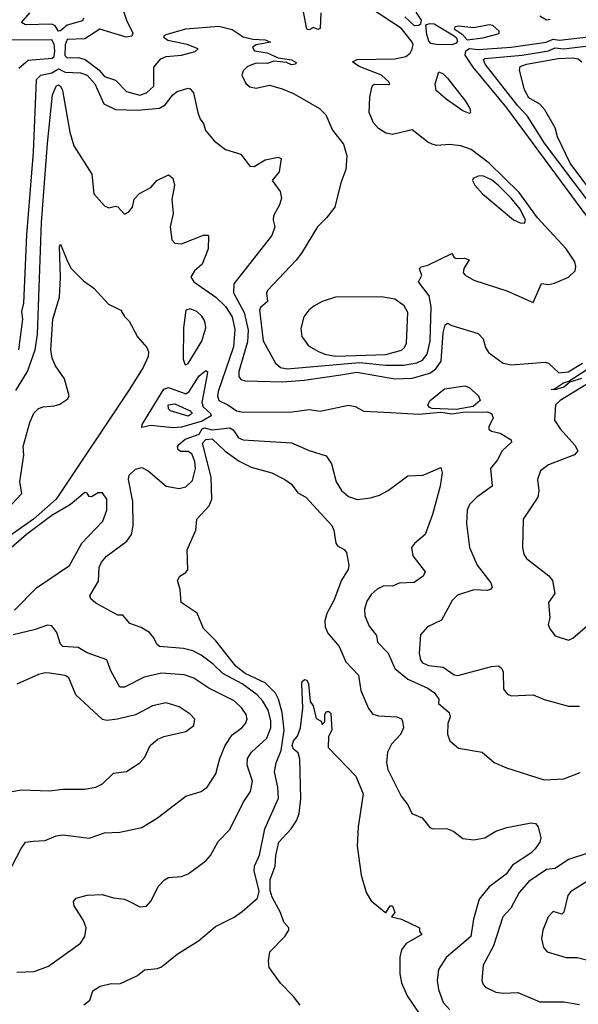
# Model space of a CAD drawing. Extents: x 1552294 to 1694791, y 811929 to 917222.
# Tile 316 of 643: x 1599189 to 1601730, y 907577 to 912057. Entities that reach past the tile are written whole.
import ezdxf

# ---------------------------------------------------------------- set-up
doc = ezdxf.new("R2010")
doc.units = 0

msp = doc.modelspace()

# ---------------------------------------------------------------- linework, layer by layer
at = {"layer": '0CON10XD'}
for points in [[(1600558.9, 912088.9), (1600555, 912016.7), (1600545, 912012), (1600525, 912021.2), (1600505, 912011.2), (1600495, 912013.8), (1600458.8, 912205)], [(1599655.6, 912115), (1599674.6, 912055), (1599704.2, 911995.8), (1599698.2, 911981.8), (1599672.8, 911977.2), (1599553.8, 912015), (1599485, 911970.3), (1599405, 911966.7), (1599395, 911943.3), (1599394.3, 911895), (1599405, 911884.3), (1599455, 911884.7), (1599486.3, 911876.3), (1599548.8, 911828.8), (1599575, 911799.1), (1599625, 911782.2), (1599675, 911730.8), (1599735, 911714.6), (1599765, 911724.2), (1599798.6, 911755), (1599798.8, 911841.2), (1599831.1, 911878.9), (1599855, 911889.6), (1599925, 911896), (1599987, 911913), (1600000, 911925), (1599950, 911945), (1599863.2, 911963.2), (1599846.7, 911975), (1599846.7, 911985), (1599855, 911990), (1599945, 912015.8), (1600095, 912028.5), (1600155, 912012.9), (1600205, 911980), (1600249.4, 911969.4), (1600305, 911966.4), (1600330, 911955), (1600265, 911943.3), (1600248.3, 911931.7), (1600256.4, 911916.4), (1600315, 911906.2), (1600365, 911883.3), (1600425, 911874), (1600447, 911863), (1600443.3, 911855), (1600425, 911852.1), (1600402.9, 911862.9), (1600345, 911868.6), (1600315, 911858.5), (1600265, 911860), (1600225, 911844), (1600206, 911825), (1600200, 911805), (1600217, 911767), (1600235, 911752), (1600265, 911746), (1600325, 911758.9), (1600383.2, 911743.2), (1600435, 911720.8), (1600553, 911653), (1600582, 911625), (1600612, 911555), (1600661.2, 911491.2), (1600677.3, 911437.3), (1600672.5, 911375), (1600650, 911315), (1600622.5, 911205), (1600584.7, 911155.3), (1600543.3, 911115), (1600471.5, 910995), (1600446.5, 910963.5), (1600315.5, 910825), (1600310.9, 910815), (1600316.5, 910775), (1600285, 910747.8), (1600279.2, 910735), (1600296.5, 910596.5), (1600352.7, 910495), (1600375.4, 910475.4), (1600405, 910467.9), (1600735, 910497.5), (1600855, 910485.8), (1600934.2, 910485.8), (1600995, 910495.9), (1601021.4, 910508.6), (1601041.9, 910535), (1601055.8, 910595), (1601060.7, 910750.7), (1601051.3, 910801.3), (1601003.3, 910865), (1601017.5, 910895), (1601010, 910915), (1601007.5, 910925), (1601015, 910932.5), (1601045, 910940.8), (1601155, 910993.8), (1601165.6, 910975.6), (1601175, 910971.1), (1601211.9, 910971.9), (1601233.3, 910965), (1601210, 910925), (1601206.2, 910905), (1601215, 910894.2), (1601255, 910872.7), (1601405, 910824.3), (1601525, 910771.2), (1601563.2, 910856.8), (1601595, 910853.1), (1601622.2, 910857.8), (1601685, 910885.7), (1601715.5, 910914.5), (1601718.9, 910935), (1601714.2, 910955), (1601675.1, 911015), (1601545.1, 911155), (1601460.8, 911270.8), (1601325, 911404.1), (1601243.3, 911466.7), (1601196.2, 911483.8), (1601145, 911488.9), (1601085, 911485.5), (1601065, 911491.2), (1601045, 911500.5), (1600975, 911555.6), (1600885, 911534.4), (1600855, 911541.1), (1600821.7, 911561.7), (1600798.1, 911588.1), (1600778.5, 911635), (1600781.5, 911705), (1600790.6, 911749.4), (1600795, 911760), (1600805, 911763.8), (1600868, 911762), (1600872.5, 911765), (1600868.8, 911775), (1600835, 911805.6), (1600733.3, 911845), (1600702.5, 911865), (1600724.4, 911875.6), (1600895, 911879.4), (1600945, 911889.5), (1600965, 911904.4), (1600975, 911923.3), (1600979.1, 911945), (1600974.8, 911955), (1600925, 912017.4), (1600775, 912116.2)], [(1599365, 912005.8), (1599349.6, 912029.6), (1599335, 912036.5), (1599214.4, 912034.4), (1599196.2, 912045), (1599235, 912088.5)], [(1599478.9, 912065), (1599475, 912052.2), (1599405, 912032.7), (1599375, 912006.2), (1599365, 912005.8)], [(1600985, 912028.8), (1600941.1, 912071.1)], [(1600991.2, 912091.2), (1601014.7, 912055), (1601012.7, 912037.3), (1601005, 912030.9), (1600985, 912028.8)], [(1601602.5, 912057.5), (1601585, 912054.8), (1601555, 912073.4)], [(1601155, 911943.6), (1601083.9, 911943.9), (1601059.6, 911949.6), (1601050.1, 911960.1), (1601040.3, 911990.3), (1601036.6, 912033.4), (1601055, 912040.5), (1601075, 912038.5), (1601165, 911984.3), (1601176.2, 911975), (1601180.3, 911959.7), (1601175, 911950), (1601155, 911943.6)], [(1601225, 911965.4), (1601295, 911974.7), (1601370, 911995), (1601370, 912005), (1601341.7, 912031.7), (1601325, 912034), (1601255, 912020), (1601185, 912027.9), (1601170.5, 912025), (1601165, 912015.8), (1601201, 911991), (1601225, 911965.4)], [(1599185, 911837.5), (1599227.3, 911872.7), (1599337, 911883), (1599345, 911890), (1599348, 911915), (1599345, 911946), (1599335, 911965.8), (1599033.9, 911963.9)], [(1601945, 910925.6), (1601405, 911656.2), (1601251.1, 911841.1), (1601215.5, 911895.5), (1601217.8, 911915), (1601235.8, 911925.8), (1601275, 911921.4), (1601425, 911932.7), (1601584.4, 911955), (1601615, 911968.1), (1601645, 911963.5), (1601907.8, 911995)], [(1601976, 910965), (1601576.6, 911495), (1601498.7, 911618.7), (1601455, 911665.2), (1601306, 911855), (1601299.2, 911875), (1601305, 911880.8), (1601475, 911896.1), (1601595, 911915.1), (1601625, 911928.9), (1601665, 911924.5), (1601983.9, 911963.9)], [(1602044.9, 910935), (1601692.4, 911405), (1601634.8, 911525), (1601624.3, 911565), (1601577.6, 911647.6), (1601555, 911672.5), (1601505, 911701.6), (1601485, 911737.5), (1601462.1, 911827.9), (1601465.5, 911845), (1601494.2, 911855), (1601639.2, 911880.8), (1601704.4, 911884.4), (1601729.5, 911879.5), (1601746.2, 911866.2)], [(1599185.5, 910555.5), (1599202.9, 910695), (1599199.1, 910729.1), (1599206.9, 910766.9), (1599221.9, 911078.1), (1599252.3, 911455), (1599265.5, 911784.5), (1599284.8, 911805.2), (1599335, 911816.2), (1599365, 911833.2), (1599395, 911818), (1599465, 911816.1), (1599495, 911804.4), (1599530.5, 911765), (1599571.1, 911675), (1599625, 911648.6), (1599725, 911645.8), (1599824.5, 911655.5), (1599849.9, 911670.1), (1599885, 911716), (1599905, 911730), (1599955, 911746.2), (1599965, 911743.3), (1599979.2, 911725), (1599998.9, 911635), (1600010, 911605), (1600025.6, 911585), (1600033.4, 911553.4), (1600074.3, 911505), (1600125, 911466.9), (1600195, 911445.7), (1600235, 911391.2), (1600255, 911390), (1600305, 911420), (1600365, 911432.5), (1600378, 911425), (1600368.8, 911365), (1600338, 911325), (1600374.4, 911275), (1600380.5, 911245), (1600370.9, 911215), (1600343.1, 911165), (1600341.4, 911145), (1600349.5, 911115), (1600335.3, 911074.7), (1600162.9, 910855), (1600161.1, 910815), (1600210.3, 910725), (1600228.4, 910645), (1600225, 910591.4), (1600185.9, 910455.9), (1600185, 910433.8), (1600195, 910419.5), (1600214, 910414), (1600385, 910409.6), (1600482.9, 910417.1), (1600649.1, 910440.9), (1600723.2, 910453.2), (1600895, 910423), (1600975, 910426.5), (1601055, 910449.6), (1601081.7, 910468.3), (1601106.7, 910503.3), (1601115, 910632), (1601125, 910669.2), (1601135, 910676.9), (1601155, 910665.6), (1601275, 910630), (1601297.1, 910605), (1601308.1, 910565), (1601322.2, 910542.2), (1601388.8, 910495), (1601425, 910486.7), (1601579.4, 910499.4), (1601594.3, 910494.3), (1601640.9, 910450.9), (1601684.6, 910454.6), (1601749.8, 910495)], [(1601235, 911630.6), (1601205, 911642.9), (1601128.9, 911695), (1601083.8, 911735), (1601078.2, 911765), (1601095, 911820), (1601115, 911810.6), (1601135, 911791.1), (1601216.6, 911686.6), (1601236.9, 911653.1), (1601240, 911635), (1601235, 911630.6)], [(1599170.6, 910369.4), (1599223.6, 910456.4), (1599259.5, 910555), (1599269.1, 910625), (1599287.7, 911135), (1599314.5, 911494.5), (1599338, 911715), (1599355, 911754.2), (1599365, 911760.8), (1599375, 911754.4), (1599382.9, 911735), (1599417.3, 911545), (1599435, 911483.3), (1599517.1, 911355), (1599526.7, 911265), (1599575, 911210), (1599595, 911201.2), (1599625, 911208.8), (1599635.9, 911205.9), (1599665, 911172.5), (1599685, 911182.5), (1599702.5, 911205), (1599709.3, 911240.7), (1599734.1, 911265.9), (1599785.8, 911294.2), (1599813.3, 911325), (1599865, 911351.2), (1599885.7, 911335.7), (1599893.1, 911305), (1599881.4, 911238.6), (1599886.4, 911175), (1599873.5, 911115), (1599881.2, 911055), (1599895, 911041.2), (1599925, 911036.7), (1600025, 911077.1), (1600045, 911076.7), (1600048.3, 911071.7), (1600046.9, 911015), (1600018.6, 910945), (1599983.6, 910915), (1599967.1, 910885), (1599981.1, 910865), (1600080.7, 910795), (1600125, 910751.9), (1600154.8, 910705), (1600168, 910648), (1600161.7, 910568.3), (1600092.3, 910365), (1600089.1, 910345), (1600094.9, 910324.9), (1600135.3, 910305.3), (1600175, 910276.8), (1600205, 910271.3), (1600427.7, 910272.3), (1600505, 910283.6), (1600555.5, 910275.5), (1600685, 910303.3), (1600715, 910297.1), (1600755, 910275.6), (1600875, 910270), (1601005, 910262.5), (1601105, 910271.4), (1601155, 910263.6), (1601205, 910272), (1601315, 910273.6), (1601334.6, 910264.6), (1601342.2, 910245), (1601322.9, 910205), (1601323.6, 910193.6), (1601335, 910184.4), (1601375, 910175.4), (1601424.2, 910145), (1601425.7, 910135), (1601383.9, 910096.1), (1601362.2, 910055), (1601330.8, 910015), (1601338.1, 909935), (1601269.2, 909885), (1601235, 909851.2), (1601224.3, 909825), (1601221.2, 909765), (1601235.6, 909655), (1601270.7, 909575), (1601332.2, 909495), (1601337.5, 909475), (1601330, 909465), (1601315, 909459.6), (1601255, 909462.2), (1601181.2, 909438.8), (1601156.9, 909415), (1601107.1, 909325), (1601043.8, 909295), (1601012.1, 909257.9), (1601005.4, 909174.6), (1601011.5, 909145), (1601021.3, 909131.3), (1601048.1, 909118.1), (1601115, 909110.8), (1601165, 909075.6), (1601182.4, 909072.4), (1601335, 909114.1), (1601367.6, 909117.6), (1601382.3, 909105), (1601388, 909088), (1601390.3, 909010.3), (1601407.6, 908987.6), (1601425, 908980.6), (1601524.4, 908984.4), (1601575, 908964), (1601685, 908933.8), (1601735, 908933.8)], [(1601485, 911131.2), (1601489.4, 911145), (1601465, 911195.3), (1601425.2, 911245), (1601365, 911304.7), (1601335, 911328.3), (1601295, 911346.2), (1601275, 911345.5), (1601252, 911335), (1601248.6, 911325), (1601259.3, 911305), (1601294.1, 911265), (1601435, 911146.4), (1601465, 911132.5), (1601485, 911131.2)], [(1599127.5, 909825), (1599198.1, 909901.9), (1599188.8, 909955), (1599208, 910075), (1599203.8, 910115), (1599234.2, 910225), (1599253, 910267), (1599275, 910288.8), (1599295, 910296.2), (1599345, 910300), (1599371.7, 910308.3), (1599407.7, 910332.3), (1599413.3, 910345), (1599393.2, 910423.2), (1599351.6, 910481.6), (1599337.2, 910517.2), (1599331.1, 910555), (1599340, 910695), (1599370, 910795), (1599374.7, 910885), (1599370, 911025), (1599375, 911036.2), (1599406.7, 910956.7), (1599422.9, 910925), (1599478.8, 910868.8), (1599526.2, 910835), (1599593.4, 910763.4), (1599648.8, 910735), (1599665, 910707.5), (1599687.5, 910685), (1599724.2, 910614.2), (1599766.4, 910566.4), (1599775.4, 910545.4), (1599773.1, 910525), (1599750.2, 910475), (1599687.1, 910372.9), (1599354.2, 909875), (1599251.6, 909785), (1599071.7, 909658.3)], [(1600625, 910526.8), (1600855, 910534.1), (1600925.7, 910554.3), (1600939.7, 910565), (1600947.9, 910585), (1600954.7, 910725), (1600938.2, 910755), (1600895.5, 910785.5), (1600835, 910796.2), (1600625, 910794), (1600565, 910774.5), (1600526.5, 910753.5), (1600503.9, 910735), (1600481.9, 910705), (1600467.9, 910652.1), (1600472, 910615), (1600503.1, 910573.1), (1600547.6, 910547.6), (1600576.7, 910535), (1600625, 910526.8)], [(1599945, 910486.9), (1599955, 910493.6), (1600017.2, 910595), (1600036.2, 910655), (1600030.8, 910685), (1600017.9, 910707.9), (1599995, 910729.6), (1599965, 910741.3), (1599944.4, 910735), (1599934.5, 910655), (1599932.3, 910512.3), (1599940, 910490), (1599945, 910486.9)], [(1601745.3, 910425), (1601691.7, 910408.3), (1601664.2, 910385), (1601622.7, 910372.7), (1601606.7, 910375), (1601621.9, 910378.1), (1601662.1, 910405), (1601687.7, 910412.3), (1601851.2, 910518.8)], [(1599885, 910199.9), (1599785, 910211.5), (1599745, 910201.9), (1599745.6, 910215), (1599845, 910376.2), (1599865, 910384.3), (1599945, 910355.2), (1599959.4, 910365), (1600005, 910436.5), (1600035, 910461.2), (1600043.3, 910455), (1600042.3, 910442.3), (1600016.7, 910315), (1600023.6, 910295), (1600056.4, 910265), (1600060, 910255), (1600019.2, 910230.8), (1599925, 910203.4), (1599885, 910199.9)], [(1601765, 910396.4), (1601646.9, 910325), (1601626.9, 910305), (1601622.5, 910235), (1601647.1, 910195), (1601715, 910120.6), (1601727.8, 910095), (1601712.7, 910077.3), (1601595, 910031.3), (1601557.8, 910005), (1601544.4, 909965), (1601550, 909915), (1601545.6, 909885), (1601480, 909785), (1601475.6, 909655.6), (1601482.5, 909625), (1601495, 909606), (1601596, 909526), (1601612.9, 909505), (1601623.6, 909446.4), (1601594, 909405), (1601600, 909335), (1601592.5, 909305), (1601600, 909285), (1601625, 909253.3), (1601685, 909233.3)], [(1601175, 910284.2), (1601065, 910287.5), (1601052.5, 910292.5), (1601046, 910305), (1601055.8, 910325), (1601122, 910378), (1601215, 910390.6), (1601233.4, 910383.4), (1601276, 910345), (1601284.2, 910325), (1601252.5, 910297.5), (1601175, 910284.2)], [(1599955, 910253.3), (1599875, 910276.8), (1599865, 910287.1), (1599863.8, 910305), (1599895, 910308.7), (1599965, 910277.4), (1599974, 910265), (1599955, 910253.3)], [(1599175, 907722.5), (1599255, 907725.8), (1599319.1, 907750.9), (1599465, 907854.4), (1599485.6, 907885), (1599491.5, 907925), (1599478.5, 907958.5), (1599435.8, 908025), (1599434.2, 908045), (1599445, 908059.2), (1599495, 908073.1), (1599564.2, 908075.8), (1599615, 908060.8), (1599665, 908055.8), (1599685, 908046), (1599735, 908020), (1599765, 908023.8), (1599785, 908046.7), (1599820.8, 908115), (1599847, 908143), (1599865, 908154), (1599925, 908159.2), (1599955, 908170.8), (1600035, 908230), (1600056.4, 908253.6), (1600091.7, 908318.3), (1600145, 908372), (1600205.5, 908495), (1600238.8, 908545), (1600247.6, 908592.4), (1600223.5, 908665), (1600224.7, 908695), (1600243.1, 908725), (1600312.5, 908787.5), (1600331.4, 908835), (1600331.9, 908868.1), (1600318.5, 908915), (1600295, 908956), (1600268.8, 908985), (1600200.7, 909035), (1600112.4, 909082.4), (1600069.4, 909125), (1600015, 909165.3), (1599975.8, 909185), (1599933.8, 909196.2), (1599825.4, 909205.4), (1599812.5, 909215), (1599798.6, 909245), (1599778.7, 909268.7), (1599741.1, 909291.1), (1599689.7, 909309.7), (1599657.5, 909347.5), (1599635, 909348), (1599535, 909401.9), (1599511.7, 909421.7), (1599508, 909435), (1599547.5, 909502.5), (1599550.4, 909565), (1599560.6, 909589.4), (1599584.3, 909615.7), (1599675.6, 909685), (1599696.9, 909715), (1599705.3, 909754.7), (1599703.8, 909865), (1599683.7, 909965), (1599686.9, 909985), (1599715, 910012), (1599745, 910019.2), (1599773.5, 910005), (1599855, 909935.4), (1599915, 909923.9), (1599945, 909932.3), (1599975, 909960), (1599989.3, 910015), (1599985, 910046.9), (1599971.6, 910081.6), (1599955, 910092.9), (1599937.3, 910092.7), (1599922, 910092), (1599910.3, 910100.3), (1599906.8, 910115), (1599913.4, 910125), (1599942.1, 910147.9), (1600005, 910171.8), (1600018.8, 910195), (1600029.2, 910200.8), (1600065, 910190.4), (1600145, 910199.9), (1600160.4, 910190.4), (1600184.5, 910154.5), (1600205, 910145.9), (1600425, 910132.5), (1600505, 910097.1), (1600583.4, 910073.4), (1600606.6, 910036.6), (1600629.1, 909955), (1600653.5, 909915), (1600685, 909887.3), (1600723.7, 909873.7), (1600785, 909880.9), (1600825, 909894.1), (1600865.6, 909914.4), (1600955, 909981.1), (1601025, 909984.3), (1601105, 910020), (1601110, 909995), (1601101.5, 909935), (1601066.9, 909805), (1601033.5, 909715), (1600985, 909674.4), (1600971.8, 909655), (1600977.8, 909617.8), (1601033.1, 909545), (1601024.4, 909525), (1600983.4, 909496.6), (1600915, 909493.5), (1600885, 909479.1), (1600845, 909481.5), (1600814.7, 909465.3), (1600788, 909442), (1600768.3, 909411.7), (1600757.5, 909375), (1600759.5, 909345), (1600778.2, 909298.2), (1600812.5, 909255), (1600816.7, 909225), (1600864.7, 909174.7), (1600895.9, 909105), (1600955, 909056.1), (1601045, 909015.9), (1601075.5, 908995), (1601095.6, 908965), (1601094, 908945), (1601143.1, 908905), (1601147.8, 908885), (1601136.9, 908855), (1601134.5, 908805.5), (1601145, 908776), (1601185, 908742.9), (1601293.3, 908725), (1601346.8, 908676.8), (1601403.2, 908653.2), (1601575, 908599.1), (1601665, 908603.3), (1601738.7, 908631.3)], [(1599480.8, 907575), (1599507.1, 907595), (1599522, 907638), (1599555, 907660), (1599605, 907671.8), (1599645, 907669.5), (1599725, 907707.5), (1599756.4, 907733.6), (1599815, 907739.2), (1599833.2, 907746.8), (1599905, 907804.4), (1600002.5, 907865), (1600079.4, 907930.6), (1600165, 907973.1), (1600201.4, 907998.6), (1600270.2, 908059.8), (1600277.9, 908092.1), (1600256, 908185), (1600257.3, 908205), (1600279.6, 908255), (1600304.7, 908375), (1600365.7, 908514.3), (1600363.8, 908565), (1600347.5, 908635), (1600355.5, 908675.5), (1600378.2, 908731.8), (1600391.5, 908825), (1600382.6, 908905), (1600366.9, 908965), (1600353.2, 908993.2), (1600305, 909040.1), (1600215, 909082.3), (1600172.2, 909115), (1600081, 909231), (1600025, 909287.5), (1599996.2, 909356.2), (1599924.1, 909405.9), (1599918.8, 909465), (1599906.7, 909505), (1599916.7, 909525), (1599945, 909541.2), (1599953.8, 909555), (1599951.1, 909645), (1599990, 909735), (1599994.2, 909785), (1600051.2, 909845), (1600063.1, 909875), (1600060.4, 909975), (1600020.5, 910130.5), (1600035, 910146.9), (1600065, 910150.2), (1600123.3, 910093.3), (1600187.8, 910047.8), (1600241.3, 910021.3), (1600336.2, 909995), (1600395, 909964.3), (1600425, 909944.4), (1600454.6, 909904.6), (1600490, 909885), (1600608.6, 909755), (1600617.5, 909735), (1600626.7, 909675), (1600635, 909662.5), (1600665, 909646.2), (1600675, 909633.3), (1600685.8, 909575.8), (1600682.5, 909555), (1600652.4, 909507.6), (1600618.4, 909415), (1600586.4, 909355), (1600577.4, 909322.6), (1600577.8, 909295), (1600590, 909265), (1600641.5, 909205), (1600672.2, 909135), (1600730.8, 909075), (1600740, 909005), (1600775, 908922.5), (1600795, 908897.8), (1600821.1, 908888.9), (1600904.5, 908884.5), (1600925, 908875.8), (1600930.8, 908865), (1600934.4, 908835), (1600921.1, 908805), (1600879.9, 908760.1), (1600862.7, 908725), (1600857.5, 908675), (1600863.2, 908645), (1600923.9, 908523.9), (1600954, 908485), (1600973.3, 908445), (1601020, 908425), (1601055, 908381.2), (1601065, 908376.2), (1601135, 908375.8), (1601163.2, 908363.2), (1601205, 908331.9), (1601255, 908324.6), (1601305, 908334.6), (1601355, 908364.5), (1601405, 908382.1), (1601515, 908402.2), (1601535, 908398.9), (1601547.8, 908385), (1601559.2, 908335), (1601555, 908314.3), (1601534.5, 908285), (1601514.4, 908265), (1601430.1, 908209.9), (1601401.4, 908168.6), (1601325, 908111.5), (1601279.2, 908055), (1601252.7, 907965), (1601240.9, 907885), (1601129.6, 907790.4), (1601094.7, 907735), (1601087.5, 907685), (1601093.8, 907645), (1601114.7, 907584.7), (1601145, 907551.5)], [(1599165, 909370), (1599265, 909471.9), (1599415, 909574.3), (1599471.2, 909675), (1599566.4, 909775), (1599584.6, 909825), (1599584.5, 909875), (1599565, 909904.2), (1599545, 909904.2), (1599515, 909886.2), (1599505, 909887.5), (1599495, 909902.5), (1599485, 909906), (1599419.4, 909850.6), (1599335, 909801.9), (1599220, 909715), (1599104.7, 909615)], [(1601685, 909233.3), (1601705, 909243.3), (1601795, 909320)], [(1599137.1, 908175), (1599195, 908286), (1599215.6, 908314.4), (1599249.7, 908319.7), (1599305, 908322.5), (1599355, 908343.6), (1599385, 908348.7), (1599505, 908332.3), (1599575, 908357), (1599645, 908360.5), (1599745, 908381.5), (1599815.3, 908424.7), (1599945, 908524.4), (1600015, 908545.5), (1600041.9, 908565), (1600081.1, 908625), (1600098.9, 908695), (1600123.8, 908755), (1600155, 908802.7), (1600199.5, 908835), (1600216.4, 908855), (1600223.8, 908875), (1600218.9, 908895), (1600199.6, 908925), (1600165, 908958.2), (1600048.9, 909015), (1599981.5, 909061.5), (1599936.7, 909076.7), (1599833.9, 909083.9), (1599755, 909065.9), (1599665, 909019.3), (1599645, 909019.6), (1599603.6, 909095), (1599585, 909144.3), (1599495, 909176.7), (1599455, 909200.9), (1599384.4, 909205), (1599374.3, 909215), (1599358.1, 909268.1), (1599335, 909299.1), (1599315, 909301.8), (1599255, 909280.9), (1599158.3, 909258.3)], [(1599154.7, 908545.3), (1599195, 908552.7), (1599325, 908548.5), (1599385, 908556.4), (1599483.4, 908556.6), (1599535, 908565.6), (1599565, 908580), (1599615, 908629.4), (1599674.4, 908635.6), (1599735, 908676), (1599758.3, 908701.7), (1599782.9, 908755), (1599817.1, 908782.9), (1599845, 908795.4), (1599945, 908818.9), (1599980.8, 908845), (1599985.8, 908875), (1599965, 908897.5), (1599915, 908930), (1599855, 908948.1), (1599793.3, 908935), (1599715, 908894.4), (1599634.4, 908874.4), (1599585, 908868.2), (1599565, 908872.5), (1599444.2, 908985), (1599412.2, 909062.2), (1599395, 909073.1), (1599325, 909083.5), (1599305, 909085.5), (1599275, 909077.9), (1599175, 909034.3)], [(1600465, 907572.9), (1600435, 907612.5), (1600375, 907672.5), (1600323.9, 907745), (1600320.9, 907775), (1600327.1, 907815), (1600394.3, 907885), (1600413.3, 907915), (1600413.3, 907925), (1600391, 907951), (1600375.7, 907995), (1600336.7, 908065), (1600328.4, 908095), (1600328.1, 908145), (1600350.3, 908205), (1600354, 908254), (1600368.2, 908315), (1600423.8, 908375), (1600449.6, 908415), (1600460, 908445), (1600468.4, 908511.6), (1600462.6, 908692.6), (1600455, 908721.2), (1600435, 908738), (1600428.9, 908755), (1600435, 908775.8), (1600453.2, 908796.8), (1600466, 908835), (1600476.9, 908925), (1600472.2, 909035), (1600473.8, 909046.2), (1600485, 909055.6), (1600495, 909052.5), (1600503.3, 909035), (1600510.6, 908955), (1600524, 908935), (1600537, 908877), (1600560, 908865), (1600565, 908850), (1600577, 908863), (1600577.5, 908895), (1600585, 908910), (1600595, 908910), (1600605, 908900), (1600608.8, 908825), (1600593.3, 908795), (1600592.5, 908745), (1600718, 908615), (1600751.2, 908535), (1600728.5, 908385), (1600723.4, 908296.6), (1600741.9, 908165), (1600764.6, 908085), (1600787.6, 908047.6), (1600855, 907992.5), (1600873.8, 908025), (1600885, 908025.6), (1600896, 907995), (1600880, 907975), (1600925, 907964), (1601007.5, 907925), (1601008.3, 907908.3), (1601017.5, 907895), (1600947, 907853), (1600925.8, 907825), (1600918.3, 907791.7), (1600918.5, 907715), (1600925.6, 907675), (1600952, 907615), (1601005.9, 907535)], [(1601773.1, 908265), (1601685, 908235.8), (1601625, 908194.5), (1601585, 908190), (1601505.4, 908135), (1601461.5, 908085), (1601422.9, 908015), (1601387.1, 907975), (1601345, 907842.5), (1601296.7, 907755), (1601291.4, 907685), (1601296.6, 907666.6), (1601308, 907655), (1601355, 907632.7), (1601387.8, 907627.8), (1601455, 907631.1), (1601555, 907588.6), (1601665, 907587.8), (1601735.6, 907575.6)], [(1601765, 908133.3), (1601695, 908088.5), (1601681.8, 908071.8), (1601665, 907995.8), (1601655, 907987.1), (1601615, 907998.8), (1601593.3, 907975), (1601569.4, 907915), (1601563.1, 907875), (1601572, 907835), (1601588.8, 907815), (1601675, 907790), (1601725, 907789.5), (1601785, 907774.5)]]:
    msp.add_lwpolyline(points, dxfattribs=at)

doc.saveas('drawing.dxf')
